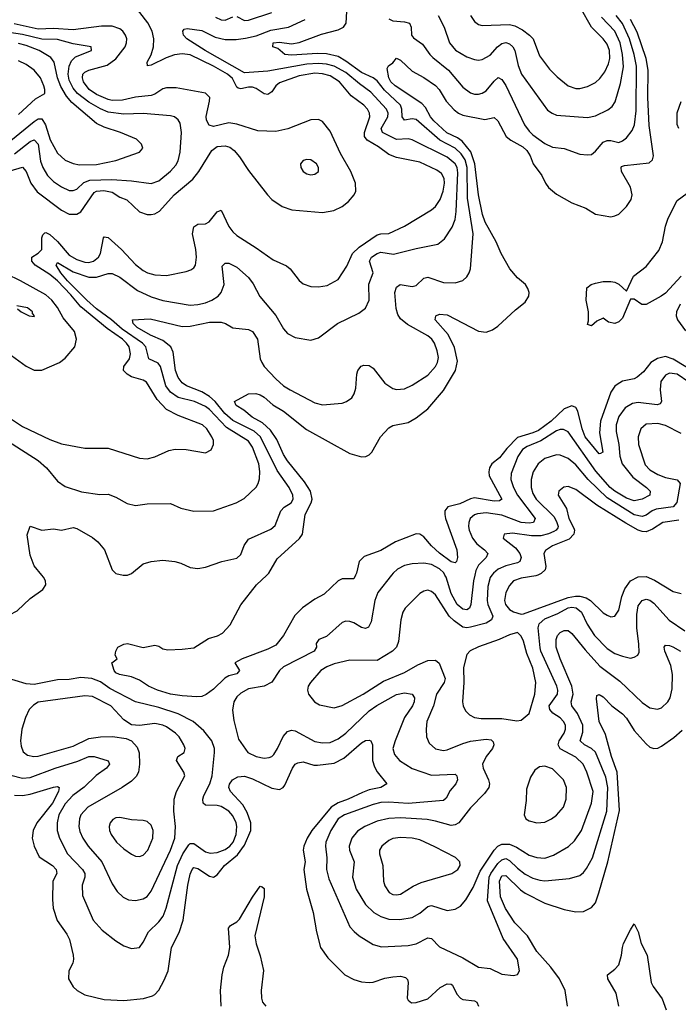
# Model space of a CAD drawing. Header units: inches. Extents: x 1694797 to 1849917, y 907313 to 1017959.
# Tile 427 of 656: x 1740536 to 1743916, y 1007799 to 1012849. Entities that reach past the tile are written whole.
import ezdxf

# ---------------------------------------------------------------- set-up
doc = ezdxf.new("R2010")
doc.units = ezdxf.units.IN
doc.header["$MEASUREMENT"] = 0
doc.layers.add('B7040', color=7, linetype='Continuous')
doc.layers.add('B7041', color=7, linetype='Continuous')

msp = doc.modelspace()

# ---------------------------------------------------------------- linework, layer by layer
at = {"layer": 'B7040', "color": 5}
for points, elevation in [([(1740000, 1009679.9), (1740150, 1009691.9), (1740230, 1009704.8), (1740295.5, 1009724.5), (1740350, 1009750.1), (1740484.3, 1009795.7), (1740522.6, 1009817.4), (1740590, 1009879.6), (1740653.9, 1009926.1), (1740669.7, 1009950), (1740668.5, 1009970), (1740658.5, 1009990), (1740650, 1010000)], 840), ([(1742258.8, 1010000), (1742250, 1009981.1), (1742190, 1009980.2), (1742170.3, 1009970), (1742097.9, 1009902.1), (1742050, 1009875.9), (1741987.9, 1009832.1), (1741947.3, 1009792.7), (1741890.4, 1009689.6), (1741850, 1009641.2), (1741810, 1009619.6), (1741677.1, 1009570), (1741640.5, 1009550), (1741663.8, 1009510), (1741650, 1009494.5), (1741610, 1009484), (1741588.2, 1009471.8), (1741530, 1009415.1), (1741492.5, 1009387.5), (1741470, 1009378), (1741444.9, 1009375.1), (1741370, 1009380.4), (1741309.3, 1009390), (1741242.7, 1009410), (1741197.2, 1009430), (1741150, 1009461.2), (1741110, 1009479), (1741048, 1009490), (1741030, 1009499), (1741021.2, 1009510), (1741009.2, 1009550), (1741035.3, 1009570), (1741025.2, 1009590), (1741029.3, 1009610.7), (1741039, 1009630), (1741070, 1009645.5), (1741090, 1009648.5), (1741170, 1009628.9), (1741230, 1009640.7), (1741250, 1009635.2), (1741270, 1009622.2), (1741296.6, 1009616.6), (1741370, 1009620.1), (1741430, 1009627.8), (1741505.5, 1009674.5), (1741551.5, 1009688.5), (1741577.4, 1009702.6), (1741615.5, 1009744.5), (1741670, 1009846.8), (1741750.5, 1009950), (1741804.3, 1010000)], 820), ([(1741067.6, 1010000), (1741070, 1009999.5), (1741081.5, 1010000)], 840), ([(1742444.5, 1010000), (1742373.2, 1009910), (1742358.3, 1009870), (1742339.8, 1009760.2), (1742326.6, 1009733.4), (1742310, 1009725.8), (1742290, 1009731.6), (1742250, 1009756), (1742230, 1009762.9), (1742210, 1009763.7), (1742190, 1009757.6), (1742110, 1009685.4), (1742070.4, 1009669.6), (1742058, 1009650), (1742058.4, 1009630), (1742047, 1009610), (1741890, 1009529.9), (1741869.5, 1009510), (1741829.4, 1009450.6), (1741790, 1009429.8), (1741710, 1009416.4), (1741670, 1009395), (1741650, 1009375.7), (1741635.5, 1009350), (1741628.1, 1009308.1), (1741634.7, 1009254.7), (1741659.3, 1009159.3), (1741706.7, 1009090), (1741750, 1009070.2), (1741790, 1009061.5), (1741815.7, 1009064.3), (1741830, 1009070.3), (1741839.5, 1009080.5), (1741859, 1009110), (1741887.6, 1009172.4), (1741910, 1009197.5), (1741930, 1009204.3), (1741950, 1009201), (1742050, 1009146.4), (1742090, 1009139.8), (1742130, 1009142), (1742170, 1009160.5), (1742210, 1009188.9), (1742330, 1009304.3), (1742368.8, 1009331.2), (1742470, 1009387.5), (1742510, 1009396.8), (1742550.2, 1009390.2), (1742561.1, 1009370), (1742560.1, 1009350), (1742551.3, 1009330), (1742509.8, 1009270.2), (1742462.8, 1009150), (1742451, 1009110), (1742459.4, 1009079.4), (1742484.4, 1009050), (1742550, 1009008.2), (1742650, 1008973.1), (1742770, 1008979.5), (1742779.5, 1008970), (1742783.2, 1008950), (1742773.2, 1008930), (1742744.7, 1008895.3), (1742723.7, 1008856.3), (1742710, 1008844.7), (1742530, 1008828.9), (1742430, 1008836), (1742390, 1008834.2), (1742350, 1008823.9), (1742202.8, 1008770), (1742170.9, 1008750), (1742132.3, 1008690), (1742106.3, 1008630), (1742104.6, 1008610), (1742112.1, 1008550), (1742110.6, 1008490), (1742121.7, 1008441.7), (1742230, 1008196.5), (1742251.5, 1008171.5), (1742278, 1008150), (1742350, 1008104.9), (1742392.8, 1008092.8), (1742530, 1008100.5), (1742570, 1008108.2), (1742630, 1008140.2), (1742638.7, 1008138.7), (1742650, 1008136.1), (1742690, 1008093.6), (1742810, 1008037.3), (1742890, 1007988.9), (1742950, 1007981.6), (1743010, 1007953), (1743070, 1007947.3), (1743090, 1007951.3), (1743101.2, 1007970), (1743091.1, 1008030), (1743017, 1008137), (1742936.6, 1008330), (1742945.2, 1008450), (1742952.9, 1008470), (1742990, 1008521.2), (1743010, 1008539.9), (1743030, 1008545.7), (1743050, 1008535.5), (1743090, 1008496.1), (1743130, 1008465.8), (1743170, 1008445), (1743205.1, 1008434.9), (1743230, 1008432.1), (1743356.6, 1008443.4), (1743410, 1008458.6), (1743430, 1008475.3), (1743444.6, 1008495.4), (1743475, 1008550), (1743549.6, 1008790), (1743554, 1008910), (1743543.8, 1008963.8), (1743491.3, 1009091.3), (1743470.2, 1009110.2), (1743433.5, 1009130), (1743411.4, 1009150), (1743426.2, 1009193.8), (1743425.6, 1009230), (1743399, 1009290), (1743369.3, 1009330), (1743366.4, 1009350), (1743376, 1009390), (1743369.2, 1009430), (1743308.6, 1009570), (1743288.7, 1009630), (1743288.6, 1009670), (1743295.1, 1009690), (1743310, 1009705.8), (1743330, 1009716), (1743350, 1009716.2), (1743370, 1009701.3), (1743437.1, 1009617.1), (1743512.5, 1009532.5), (1743615.9, 1009455.9), (1743730, 1009347.1), (1743770, 1009319), (1743808.4, 1009311.6), (1743830, 1009318.9), (1743862.3, 1009350), (1743873.2, 1009370), (1743883.4, 1009416.6), (1743886.2, 1009490), (1743876.5, 1009536.5), (1743845.9, 1009610), (1743843.1, 1009630), (1743850, 1009640.3), (1743870, 1009639.3), (1743887.5, 1009632.5), (1743927.7, 1009610)], 840), ([(1742959.6, 1010000), (1742950, 1009987.6), (1742937.9, 1009942.1), (1742934.7, 1009870), (1742938.7, 1009850), (1742964.7, 1009790), (1742957, 1009770), (1742930, 1009752.9), (1742850, 1009732.5), (1742830, 1009728.8), (1742810, 1009732.7), (1742765.2, 1009765.2), (1742740.1, 1009790), (1742670, 1009898.5), (1742650, 1009916.1), (1742630, 1009922), (1742610, 1009917.6), (1742590, 1009905.4), (1742514, 1009830), (1742501.2, 1009810), (1742491, 1009770), (1742480.5, 1009659.5), (1742468.9, 1009631.1), (1742449.5, 1009610.5), (1742370, 1009562.4), (1742230, 1009563), (1742150, 1009545.4), (1742112.2, 1009530), (1742081.7, 1009510), (1742028.2, 1009450), (1742017.1, 1009430), (1742013, 1009410), (1742018, 1009390), (1742048, 1009350), (1742074.2, 1009334.2), (1742150, 1009318.7), (1742190, 1009331.6), (1742299.2, 1009390), (1742403.2, 1009456.8), (1742510, 1009500.1), (1742579.5, 1009540.5), (1742630, 1009561.3), (1742670, 1009563.8), (1742688.3, 1009548.3), (1742718.8, 1009470), (1742714.6, 1009450), (1742675.5, 1009390), (1742658.8, 1009330), (1742625.4, 1009250), (1742621, 1009210), (1742623.2, 1009170), (1742637.4, 1009137.4), (1742670, 1009109.2), (1742710, 1009100.6), (1742730, 1009103.2), (1742810, 1009137.1), (1742850, 1009148.2), (1742930, 1009159.1), (1742954.9, 1009154.9), (1742965.3, 1009145.3), (1742969.3, 1009130), (1742962.2, 1009110), (1742930.2, 1009070), (1742911, 1009030), (1742913.7, 1009010), (1742942.5, 1008950), (1742947, 1008930), (1742943.5, 1008910), (1742920.7, 1008879.3), (1742850, 1008807.1), (1742789.2, 1008730), (1742770, 1008718.6), (1742750, 1008715.4), (1742670, 1008738.7), (1742626.4, 1008746.4), (1742490, 1008754.8), (1742430, 1008752.5), (1742370, 1008737.7), (1742306.7, 1008710), (1742270, 1008686.2), (1742240.6, 1008650), (1742226.4, 1008610), (1742227.9, 1008590), (1742251.6, 1008530), (1742244.2, 1008450), (1742262.8, 1008390), (1742310, 1008311.1), (1742352.4, 1008270), (1742390, 1008248.9), (1742430, 1008235), (1742487.1, 1008232.9), (1742550, 1008243.9), (1742590, 1008266), (1742630, 1008299.8), (1742650, 1008305), (1742730, 1008280.2), (1742770, 1008286.4), (1742798.2, 1008301.8), (1742825.8, 1008334.2), (1742863, 1008397), (1742898.7, 1008481.3), (1742971, 1008589), (1742990, 1008610.1), (1743010, 1008619.5), (1743050, 1008619.5), (1743084.9, 1008604.9), (1743150, 1008563.8), (1743190, 1008551.2), (1743231.2, 1008548.8), (1743275.8, 1008564.2), (1743352.4, 1008607.6), (1743382.5, 1008637.5), (1743419.5, 1008690), (1743470.3, 1008829.7), (1743478.1, 1008890), (1743446.3, 1008990), (1743427.4, 1009030), (1743390, 1009066), (1743309, 1009109), (1743298.5, 1009130), (1743304.5, 1009150), (1743329.9, 1009190), (1743337.3, 1009210), (1743336.9, 1009230), (1743327.2, 1009250), (1743310, 1009267.8), (1743272.2, 1009292.2), (1743256, 1009310), (1743253.2, 1009330), (1743294.9, 1009390), (1743298.2, 1009410), (1743292.9, 1009430), (1743210, 1009609.8), (1743206.6, 1009626.6), (1743196.7, 1009730), (1743202.1, 1009750), (1743230, 1009775.3), (1743296.9, 1009803.1), (1743350, 1009831.3), (1743370, 1009835.7), (1743391.9, 1009831.9), (1743419.4, 1009810), (1743447.8, 1009747.8), (1743485.1, 1009690), (1743550, 1009622.8), (1743590, 1009598.7), (1743630, 1009583.5), (1743670, 1009574.7), (1743690, 1009578.3), (1743707.6, 1009590), (1743714.5, 1009605.5), (1743713.9, 1009646.1), (1743703.1, 1009730), (1743702.2, 1009797.8), (1743710, 1009842), (1743730, 1009870.2), (1743750, 1009877.1), (1743770, 1009871), (1743790, 1009855.5), (1743869.4, 1009769.4), (1743950, 1009713.6)], 860), ([(1742871.7, 1010000), (1742865.3, 1009970), (1742851.6, 1009848.4), (1742843.6, 1009830), (1742830, 1009822.2), (1742810, 1009824.7), (1742780.7, 1009850), (1742750, 1009906.2), (1742723.7, 1009990), (1742718.3, 1010000)], 840), ([(1743194.8, 1010000), (1743184.4, 1009995.6), (1743110, 1009984.5), (1743070, 1009969.9), (1743050, 1009946.2), (1743030.6, 1009910), (1743023.4, 1009870), (1743028.9, 1009850), (1743050, 1009823.6), (1743070, 1009811.3), (1743110, 1009800.4), (1743121.7, 1009801.7), (1743350, 1009884.9), (1743387.6, 1009892.4), (1743410, 1009891.8), (1743442.7, 1009882.7), (1743465.5, 1009870), (1743530, 1009806.7), (1743550, 1009794), (1743570, 1009785.7), (1743590, 1009788.7), (1743610, 1009820.5), (1743625.4, 1009890), (1743641.1, 1009930), (1743670, 1009970.6), (1743710, 1009990.5), (1743750, 1009992), (1743794.3, 1009974.3), (1743890, 1009915.4), (1743930, 1009904.9)], 880), ([(1740490, 1008974.4), (1740550, 1008958.6), (1740590, 1008962.2), (1740718.5, 1009010), (1740834.8, 1009045.2), (1740890, 1009069.1), (1740918, 1009070), (1740990, 1009048), (1740996.9, 1009030), (1740980.6, 1009010), (1740928.2, 1008971.8), (1740867, 1008913), (1740809.1, 1008870), (1740770, 1008827.5), (1740737.6, 1008770), (1740728.6, 1008730), (1740727.8, 1008690), (1740739.5, 1008650), (1740780.8, 1008570), (1740857.9, 1008490), (1740870.1, 1008470), (1740870.1, 1008450), (1740856.3, 1008410), (1740857.5, 1008357.5), (1740912.7, 1008230), (1740959.8, 1008179.8), (1741030, 1008124.4), (1741070, 1008099.3), (1741110, 1008084.4), (1741150, 1008090.4), (1741170, 1008117.1), (1741197, 1008170), (1741250, 1008221.8), (1741271.5, 1008250), (1741287.7, 1008292.3), (1741346.4, 1008510), (1741373.9, 1008570), (1741403.9, 1008616.1), (1741410, 1008622.8), (1741430, 1008624.2), (1741490, 1008580.4), (1741513.6, 1008573.6), (1741550, 1008576.5), (1741590, 1008592.6), (1741613.8, 1008610), (1741631.1, 1008630), (1741646.9, 1008670), (1741650.7, 1008710), (1741646.6, 1008730), (1741630, 1008765.5), (1741610, 1008789.2), (1741570, 1008814), (1741550, 1008818.8), (1741490, 1008820.8), (1741477.7, 1008830), (1741476.2, 1008850), (1741481.7, 1008870), (1741511.3, 1008930), (1741523.4, 1008970), (1741536.1, 1009090), (1741535.5, 1009110), (1741521.8, 1009150), (1741481.6, 1009201.6), (1741426.3, 1009250), (1741350, 1009287.9), (1741250, 1009320.3), (1741130, 1009350.3), (1740997.7, 1009417.7), (1740950, 1009452.2), (1740906, 1009470), (1740850, 1009474.9), (1740790, 1009463.8), (1740730, 1009463), (1740610, 1009438.1), (1740570, 1009442.8), (1740456, 1009476)], 840), ([(1743347.9, 1007790), (1743334.7, 1007870), (1743306.2, 1007930), (1743261.5, 1007990), (1743189.2, 1008069.2), (1743141.1, 1008150), (1743076.7, 1008216.7), (1743028.8, 1008290), (1743003.9, 1008350), (1742997.5, 1008430), (1743010, 1008457.9), (1743030, 1008460.1), (1743105.8, 1008385.8), (1743130, 1008368.8), (1743230, 1008318.2), (1743330, 1008285), (1743390, 1008272.8), (1743430, 1008275.3), (1743470, 1008294.8), (1743490, 1008319.3), (1743508.7, 1008370), (1743554.3, 1008530), (1743613.2, 1008793.2), (1743601.9, 1008990), (1743572.8, 1009070), (1743542, 1009182), (1743509.2, 1009250), (1743495.1, 1009364.9), (1743498, 1009382), (1743510, 1009388.4), (1743530, 1009376.5), (1743574.9, 1009330), (1743630, 1009288.6), (1743650, 1009266.7), (1743690, 1009203.8), (1743750, 1009134.5), (1743770, 1009117.4), (1743790, 1009110.2), (1743810, 1009112.5), (1743830, 1009123.2), (1743892.8, 1009167.2), (1743934.8, 1009205.2)], 820), ([(1740510, 1008871), (1740550, 1008869.6), (1740590, 1008875.9), (1740710, 1008913), (1740730, 1008915.2), (1740738.9, 1008910), (1740735.3, 1008890), (1740704.7, 1008830), (1740623.3, 1008730), (1740605.8, 1008690), (1740600.1, 1008650), (1740609.6, 1008609.6), (1740635.4, 1008555.4), (1740704.1, 1008510), (1740723.7, 1008490), (1740727.1, 1008470), (1740705.4, 1008430), (1740704.1, 1008335.9), (1740708.1, 1008291.9), (1740728.2, 1008228.2), (1740778.2, 1008158.2), (1740791.8, 1008131.8), (1740810.2, 1008050), (1740812.4, 1008030), (1740808.6, 1008010), (1740787.3, 1007970), (1740786, 1007930), (1740810, 1007889.1), (1740830.3, 1007870), (1740870, 1007847.3), (1740970, 1007823.9), (1741070, 1007818.8), (1741171.8, 1007828.2), (1741217.8, 1007842.2), (1741230, 1007848.9), (1741249.2, 1007870.8), (1741277.1, 1007922.9), (1741297.7, 1007970), (1741315.4, 1008090), (1741353.7, 1008166.3), (1741374.7, 1008230), (1741398.3, 1008410), (1741410, 1008466.4), (1741420.2, 1008490), (1741430, 1008500.6), (1741450, 1008495.9), (1741510, 1008455.6), (1741530, 1008451.6), (1741550, 1008462.9), (1741587.3, 1008510), (1741654.3, 1008565.7), (1741690, 1008614.2), (1741721.6, 1008690), (1741722, 1008730), (1741703.1, 1008783.1), (1741681.4, 1008821.4), (1741617, 1008890), (1741609.9, 1008910), (1741613, 1008927), (1741628.7, 1008950), (1741654.6, 1008965.5), (1741690, 1008968.7), (1741730, 1008955.1), (1741830, 1008906.8), (1741870, 1008900.6), (1741888.6, 1008911.4), (1741897.1, 1008922.9), (1741936.2, 1009010), (1741950, 1009030.2), (1741962.4, 1009037.6), (1741990, 1009042.3), (1742046, 1009026), (1742064.7, 1009024.7), (1742150, 1009036.3), (1742199.5, 1009060.5), (1742290, 1009139.3), (1742310, 1009151.1), (1742330, 1009154), (1742337.1, 1009150), (1742346.3, 1009130), (1742347, 1009050), (1742356, 1009016), (1742370.6, 1008990.6), (1742419.5, 1008930), (1742389.4, 1008910.6), (1742330, 1008898.8), (1742294.4, 1008885.6), (1742220.7, 1008850), (1742170, 1008832.1), (1742133.5, 1008810), (1742035.1, 1008690), (1742011, 1008650), (1741994.6, 1008610), (1741991.3, 1008590), (1742000.7, 1008530), (1741994.5, 1008490), (1742007.2, 1008390), (1742041.3, 1008270), (1742059, 1008170), (1742079, 1008090), (1742117.1, 1008037.1), (1742205.2, 1007950), (1742250, 1007925.2), (1742290, 1007914), (1742330, 1007910.9), (1742350, 1007913), (1742410, 1007933), (1742450, 1007939.4), (1742490, 1007942.9), (1742516.2, 1007936.2), (1742526, 1007926), (1742530.2, 1007910), (1742524.6, 1007830), (1742530, 1007819.1), (1742547.1, 1007807.1), (1742570, 1007807.2), (1742630, 1007827.1), (1742694.3, 1007885.7), (1742730, 1007903.9), (1742750, 1007901.8), (1742756.1, 1007896.1), (1742779.8, 1007850), (1742797.6, 1007830), (1742810, 1007823.4), (1742870, 1007815.8), (1742881.5, 1007810), (1742890.1, 1007790)], 820), ([(1741570.2, 1007790), (1741566.7, 1007870), (1741574.1, 1007950), (1741582.7, 1007990), (1741606.7, 1008050), (1741614.7, 1008090), (1741606.8, 1008190), (1741616.9, 1008203.1), (1741650, 1008222.2), (1741664.1, 1008235.9), (1741730, 1008348.4), (1741770, 1008404), (1741781, 1008401), (1741790, 1008392), (1741790.6, 1008350), (1741742.7, 1008150), (1741749.6, 1008109.6), (1741770, 1008048), (1741787.6, 1007972.4), (1741774.8, 1007870), (1741776.2, 1007830), (1741782, 1007810), (1741799.5, 1007790)], 780), ([(1743611.2, 1007790), (1743596.1, 1007856.1), (1743554.8, 1007930), (1743551.6, 1007950), (1743590, 1007978.4), (1743610, 1008002), (1743624.8, 1008050), (1743628.6, 1008090), (1743635.1, 1008110), (1743670, 1008181), (1743690, 1008210.8), (1743710, 1008171), (1743725.7, 1008110), (1743755.7, 1008050), (1743776.4, 1007910), (1743786, 1007890), (1743833.1, 1007826.9), (1743853.2, 1007770)], 780)]:
    msp.add_lwpolyline(points, dxfattribs=dict(at, elevation=elevation))
for points, elevation in [([(1743090, 1009705.1), (1743050, 1009694.3), (1742996.4, 1009670), (1742890, 1009632.2), (1742848.3, 1009611.7), (1742830, 1009592.1), (1742814.2, 1009525.8), (1742815.1, 1009450), (1742808.4, 1009350), (1742811.3, 1009330), (1742823.2, 1009303.2), (1742843.6, 1009283.6), (1742870.6, 1009270), (1742904.2, 1009264.2), (1743010, 1009265.1), (1743087.9, 1009252.1), (1743110, 1009256.3), (1743150, 1009291), (1743179.4, 1009390), (1743185, 1009450), (1743170, 1009522.4), (1743137.8, 1009597.8), (1743121, 1009661.1), (1743110, 1009687.3)], 880), ([(1740870, 1009381), (1740630, 1009348.8), (1740606.3, 1009333.7), (1740585.2, 1009310), (1740565.3, 1009270), (1740546.6, 1009210), (1740540.2, 1009150), (1740543.1, 1009123.1), (1740554.3, 1009094.3), (1740576.3, 1009076.3), (1740608.9, 1009068.9), (1740631, 1009071), (1740810, 1009122.9), (1740890, 1009161.5), (1740950, 1009170.2), (1741012, 1009172), (1741082, 1009162), (1741109.3, 1009149.3), (1741138, 1009118), (1741148.2, 1009088.2), (1741151.2, 1009030), (1741145, 1008990), (1741132.9, 1008967.1), (1741110, 1008942.8), (1741062.6, 1008910), (1740885.6, 1008810), (1740850.1, 1008769.9), (1740842.1, 1008750), (1740839.5, 1008710), (1740844.6, 1008684.6), (1740859.5, 1008650), (1740887.4, 1008610), (1740956.6, 1008530), (1741010, 1008417), (1741036.6, 1008376.6), (1741067.6, 1008347.6), (1741094.8, 1008334.8), (1741130, 1008331.1), (1741170, 1008339.2), (1741190, 1008351.4), (1741210, 1008378.9), (1741309.9, 1008590), (1741332.1, 1008650), (1741335.8, 1008710), (1741327.3, 1008790), (1741328.2, 1008850), (1741341, 1008890), (1741382.6, 1008970), (1741378.5, 1008990), (1741340.4, 1009050), (1741347.3, 1009070), (1741380.7, 1009090), (1741384.7, 1009110), (1741378.3, 1009130), (1741353.5, 1009170), (1741335.1, 1009190), (1741290, 1009221.8), (1741270, 1009231.2), (1741230, 1009238.2), (1741150, 1009228.2), (1741110, 1009232.2), (1741070, 1009258.5), (1741004.1, 1009330), (1740910, 1009377.6)], 860), ([(1743230, 1009019.8), (1743204, 1009016), (1743179.7, 1009000.3), (1743157, 1008963), (1743137.2, 1008902.8), (1743135.8, 1008844.2), (1743124.2, 1008770), (1743133, 1008750), (1743150, 1008740.3), (1743190, 1008729.1), (1743230, 1008733.4), (1743264.5, 1008750), (1743290, 1008768.9), (1743326, 1008810), (1743340.4, 1008850), (1743341.5, 1008910), (1743325.7, 1008950), (1743270, 1009005.8)], 880), ([(1741050, 1008756.8), (1741030, 1008755.2), (1741013.4, 1008746.6), (1741000.2, 1008730), (1740995.5, 1008710), (1740997.6, 1008690), (1741005.2, 1008670), (1741032.6, 1008630), (1741070, 1008595.5), (1741110, 1008567.9), (1741130, 1008558.5), (1741150, 1008556.1), (1741170, 1008563.6), (1741193.8, 1008590), (1741219.5, 1008650), (1741220.8, 1008690), (1741210, 1008717.6), (1741190, 1008735.8), (1741170, 1008741.7), (1741110, 1008745)], 880), ([(1742490, 1008654.7), (1742451.4, 1008648.6), (1742430, 1008639.4), (1742393.8, 1008610), (1742382.6, 1008590), (1742381.8, 1008570), (1742399.3, 1008510), (1742402.9, 1008430), (1742410, 1008406.4), (1742431.9, 1008371.9), (1742450, 1008362.6), (1742470, 1008359.7), (1742490, 1008362.9), (1742555.8, 1008404.2), (1742596.4, 1008423.6), (1742754, 1008470), (1742784.7, 1008490), (1742796.4, 1008510), (1742794.7, 1008530), (1742771.5, 1008551.5), (1742667.1, 1008607.1), (1742590, 1008642), (1742550, 1008650.5)], 880)]:
    msp.add_lwpolyline(points, close=True, dxfattribs=dict(at, elevation=elevation))
at = {"layer": 'B7041', "color": 5}
for points, elevation in [([(1740410, 1010854.3), (1740550, 1010763), (1740690, 1010695.5), (1740750, 1010672.7), (1740870, 1010650.2), (1740990, 1010650.2), (1741150, 1010600.3), (1741190, 1010597), (1741230, 1010606.4), (1741301, 1010639), (1741333.6, 1010646.4), (1741390, 1010644.6), (1741490, 1010627.2), (1741518, 1010642), (1741529.7, 1010670), (1741529.7, 1010690), (1741522.7, 1010710), (1741496.8, 1010750), (1741474.8, 1010770), (1741350, 1010818.7), (1741290, 1010849.8), (1741241.2, 1010901.2), (1741186.8, 1010990), (1741170, 1011000.5), (1741110, 1011017.5), (1741086.7, 1011030), (1741069.4, 1011050), (1741069.9, 1011070), (1741100.1, 1011110), (1741104.8, 1011135.2), (1741098.1, 1011170), (1741084.8, 1011190), (1741063.7, 1011210), (1740985, 1011265), (1740850, 1011375.7), (1740798.2, 1011438.2), (1740730, 1011508.7), (1740690, 1011541.9), (1740615.6, 1011590), (1740597.9, 1011610), (1740598.6, 1011630), (1740630, 1011650.6), (1740648.9, 1011670), (1740650, 1011730.4), (1740655.3, 1011744.7), (1740665.2, 1011754.8), (1740670, 1011757.2), (1740690, 1011747.5), (1740730, 1011711.7), (1740790, 1011641.1), (1740830, 1011618.4), (1740870, 1011605.8), (1740890, 1011604.1), (1740915, 1011610), (1740939.9, 1011630), (1740949.9, 1011650.1), (1740966.4, 1011730), (1740970, 1011735.5), (1740990, 1011731.6), (1741058.4, 1011670), (1741130, 1011593), (1741170, 1011561.9), (1741191.1, 1011551.1), (1741230, 1011540.5), (1741290, 1011536.6), (1741390, 1011556.5), (1741415, 1011565), (1741430, 1011575.8), (1741438.2, 1011590), (1741443, 1011630), (1741439.6, 1011670), (1741422.2, 1011750), (1741430, 1011787), (1741450, 1011799.3), (1741490, 1011802.3), (1741508.4, 1011811.6), (1741550, 1011862.4), (1741570, 1011871.7), (1741610, 1011788.4), (1741630, 1011760.2), (1741650, 1011742), (1741750, 1011678.3), (1741836.2, 1011616.2), (1741905.7, 1011585.7), (1741923.2, 1011570), (1741970, 1011510.3), (1741990, 1011494), (1742030, 1011479.6), (1742070, 1011478.3), (1742114.5, 1011485.5), (1742170, 1011515.8), (1742214.8, 1011585.2), (1742244.1, 1011650), (1742277.6, 1011682.4), (1742370, 1011744.4), (1742390, 1011750.1), (1742430, 1011751.7), (1742510.9, 1011790), (1742650, 1011873.8), (1742670, 1011891.2), (1742693.8, 1011926.2), (1742709.4, 1011970), (1742715.6, 1012010), (1742714.1, 1012034.1), (1742699.8, 1012059.8), (1742676.5, 1012076.5), (1742590, 1012117.4), (1742470, 1012142.1), (1742430, 1012157), (1742376.7, 1012196.7), (1742318.5, 1012230), (1742305.6, 1012250), (1742305, 1012270), (1742333, 1012350), (1742330.4, 1012370), (1742319.9, 1012390), (1742301.6, 1012410), (1742237.3, 1012457.3), (1742176.4, 1012530), (1742130, 1012559.9), (1742090, 1012571), (1742050, 1012573.7), (1741970, 1012561.2), (1741870, 1012524.1), (1741850.7, 1012509.3), (1741830, 1012479.1), (1741810, 1012464.7), (1741790, 1012469), (1741750, 1012496.3), (1741730, 1012503.1), (1741710, 1012503.2), (1741670, 1012494), (1741657.5, 1012497.5), (1741650, 1012502.4), (1741627.8, 1012547.8), (1741601.6, 1012570), (1741530, 1012611.1), (1741410, 1012668.2), (1741370, 1012673.5), (1741330, 1012667.6), (1741286.8, 1012653.2), (1741210, 1012614.6), (1741192, 1012612), (1741189.9, 1012630), (1741211.1, 1012668.9), (1741222.8, 1012710), (1741224.8, 1012750), (1741216.1, 1012790), (1741193.3, 1012833.3), (1741122.9, 1012923)], 880), ([(1741081.5, 1010000), (1741090, 1010000.4), (1741110, 1010008.2), (1741170, 1010057.1), (1741210, 1010070.4), (1741270, 1010076), (1741332, 1010070), (1741362, 1010062), (1741410, 1010038.4), (1741450, 1010034.4), (1741490, 1010041.3), (1741574, 1010070), (1741650, 1010087.2), (1741670, 1010105.5), (1741688.1, 1010151.9), (1741710, 1010183.7), (1741824.4, 1010235.6), (1741846.3, 1010253.7), (1741875.4, 1010330), (1741892.3, 1010347.7), (1741929, 1010371), (1741938.9, 1010390), (1741938.4, 1010410), (1741918.5, 1010450), (1741856.9, 1010536.9), (1741771.6, 1010710), (1741738.6, 1010738.6), (1741630, 1010792.6), (1741588.1, 1010828.1), (1741539.5, 1010890), (1741510, 1010915.4), (1741470, 1010940.1), (1741392.7, 1010970), (1741370, 1010986.7), (1741350, 1011014), (1741335.8, 1011050), (1741323, 1011143), (1741312.3, 1011170), (1741270, 1011204.1), (1741206.5, 1011230), (1741139.3, 1011270), (1741117.4, 1011290), (1741115.3, 1011310), (1741206.2, 1011313.8), (1741370, 1011274.4), (1741410, 1011276.3), (1741510, 1011298), (1741570, 1011298), (1741591.2, 1011291.2), (1741630, 1011268.8), (1741710, 1011259), (1741730, 1011248.8), (1741756.5, 1011210), (1741769.5, 1011110), (1741777.7, 1011090), (1741790.2, 1011070), (1741850, 1011006.3), (1741890, 1010971), (1741924, 1010950), (1742050, 1010884.2), (1742090, 1010873.1), (1742190, 1010882), (1742212.7, 1010890), (1742239.5, 1010910), (1742251.6, 1010930), (1742260.8, 1010959.2), (1742265.7, 1011030), (1742271, 1011049), (1742288.5, 1011071.5), (1742302.6, 1011077.4), (1742330, 1011075.3), (1742350, 1011061.7), (1742410, 1010985.2), (1742450, 1010957.2), (1742470, 1010952.2), (1742510, 1010956.2), (1742550, 1010973.8), (1742630, 1011025.4), (1742670, 1011069.1), (1742680.2, 1011090), (1742684.6, 1011115.4), (1742679, 1011150), (1742664.7, 1011190), (1742651, 1011210), (1742630, 1011227.1), (1742525.3, 1011285.3), (1742490, 1011314.5), (1742476.3, 1011336.3), (1742467.5, 1011367.5), (1742460.6, 1011450), (1742470, 1011476.5), (1742489.1, 1011490.9), (1742550, 1011480.6), (1742570, 1011485.2), (1742610, 1011522.2), (1742630, 1011528.6), (1742710, 1011501.1), (1742770, 1011499.7), (1742810, 1011511.8), (1742829.8, 1011530.2), (1742842.3, 1011550), (1742848.9, 1011571.1), (1742862.9, 1011750), (1742833.2, 1011933.2), (1742831.7, 1012090), (1742821.6, 1012130), (1742801, 1012161), (1742770.3, 1012190), (1742691.4, 1012231.4), (1742570, 1012337.5), (1742550, 1012340.6), (1742510, 1012334.1), (1742498.9, 1012350), (1742496.9, 1012390), (1742490.2, 1012410.2), (1742407.4, 1012487.4), (1742370, 1012534.5), (1742350, 1012549.9), (1742290, 1012577.2), (1742210, 1012636.5), (1742170, 1012659), (1742110, 1012674.3), (1742064.7, 1012675.3), (1741930, 1012666.2), (1741896.2, 1012670), (1741860.7, 1012700.7), (1741835.3, 1012710), (1741837.2, 1012730), (1741870, 1012733.5), (1741930, 1012725.5), (1741970, 1012731.2), (1742085.5, 1012774.5), (1742170, 1012795.9), (1742198.2, 1012810), (1742210.5, 1012830), (1742215, 1012890)], 840), ([(1741541.3, 1012861.3), (1741570, 1012847.8), (1741590, 1012846.5), (1741630, 1012862.7)], 880), ([(1741650, 1012864.6), (1741690, 1012845), (1741710, 1012846.6), (1741830, 1012885.4)], 880), ([(1742430, 1012852.9), (1742450, 1012842.5), (1742510, 1012838), (1742536.5, 1012830), (1742544.3, 1012810), (1742546.3, 1012770), (1742556.2, 1012756.2), (1742602.7, 1012722.7), (1742640.2, 1012670), (1742655.4, 1012655.4), (1742736.8, 1012590), (1742810, 1012502.9), (1742850, 1012473.7), (1742870, 1012466.3), (1742890, 1012465.9), (1742910, 1012471.6), (1742930, 1012484.2), (1742970, 1012532.6), (1742991.6, 1012551.6), (1743010, 1012541.2), (1743030, 1012511.1), (1743126.1, 1012310), (1743150, 1012277.1), (1743170, 1012258.6), (1743230, 1012213.9), (1743270, 1012195.1), (1743330, 1012188.3), (1743410, 1012159.6), (1743450, 1012155.3), (1743470, 1012157.8), (1743490, 1012174), (1743530, 1012220.5), (1743550, 1012229.5), (1743569.5, 1012229.5), (1743610, 1012219.2), (1743630, 1012227.3), (1743650, 1012242.6), (1743679.3, 1012280.7), (1743690.3, 1012309.7), (1743699.5, 1012380.5), (1743700.6, 1012610), (1743688.5, 1012670), (1743664.8, 1012750), (1743630, 1012828.4), (1743596.7, 1012870)], 840), ([(1742683.9, 1012870), (1742713.4, 1012810), (1742741.2, 1012730), (1742772.3, 1012692.3), (1742830, 1012657.3), (1742870, 1012643.8), (1742890, 1012641.8), (1742910, 1012644.3), (1742950, 1012667), (1742987.9, 1012710), (1743010, 1012725.9), (1743030, 1012731.4), (1743050, 1012725.3), (1743066.3, 1012710), (1743076.8, 1012690), (1743093.7, 1012613.7), (1743110.8, 1012570), (1743245.1, 1012385.1), (1743268.4, 1012368.4), (1743290, 1012359.7), (1743450, 1012346.7), (1743490, 1012355.5), (1743553.6, 1012386.4), (1743576.3, 1012403.7), (1743592.3, 1012427.7), (1743619, 1012521), (1743633.6, 1012606.4), (1743629.9, 1012670.1), (1743617.4, 1012730), (1743589.1, 1012790), (1743521.4, 1012861.4)], 860), ([(1742850, 1012870.4), (1742870, 1012838.7), (1742890, 1012824), (1742910, 1012818.6), (1743050, 1012823.6), (1743076.4, 1012816.4), (1743116.2, 1012796.2), (1743151.9, 1012770), (1743170.8, 1012750), (1743202.6, 1012662.6), (1743254.5, 1012594.5), (1743294.7, 1012554.7), (1743350, 1012510.2), (1743390, 1012496.5), (1743410, 1012496.3), (1743450, 1012506.8), (1743490, 1012526.8), (1743513.3, 1012546.8), (1743538.7, 1012581.3), (1743558, 1012622), (1743564.4, 1012650), (1743562, 1012690), (1743550, 1012722.3), (1743530.9, 1012750), (1743469.9, 1012809.9), (1743413.7, 1012910)], 880), ([(1740410, 1010727.8), (1740630, 1010587.3), (1740673.6, 1010550), (1740730, 1010482.4), (1740770, 1010453.7), (1740852.7, 1010427.3), (1740946.9, 1010413.1), (1740990, 1010414.6), (1741030, 1010399.6), (1741087.8, 1010367.8), (1741130, 1010357.6), (1741190, 1010365.2), (1741310, 1010367.6), (1741363.4, 1010343.4), (1741430, 1010328.1), (1741530, 1010330.2), (1741647, 1010370), (1741687.6, 1010392.4), (1741749.1, 1010450.9), (1741760.3, 1010470), (1741766.2, 1010493.8), (1741768.6, 1010531.4), (1741762.4, 1010570), (1741730, 1010655.5), (1741710, 1010686.5), (1741597.6, 1010757.6), (1741510, 1010848.6), (1741490, 1010863.9), (1741432.9, 1010890), (1741350, 1010911.4), (1741310, 1010937.5), (1741285.9, 1010970), (1741258.6, 1011070), (1741246.3, 1011086.3), (1741198.8, 1011110), (1741183.4, 1011170), (1741165.8, 1011190), (1741062.2, 1011262.2), (1741007.4, 1011310), (1740930, 1011365.1), (1740881.1, 1011410), (1740781.1, 1011510), (1740747.1, 1011550), (1740722.9, 1011590), (1740730, 1011603.1), (1740810, 1011555.5), (1740890, 1011528.1), (1740930, 1011528), (1740990, 1011546.5), (1741010, 1011546.2), (1741050, 1011527.8), (1741139.9, 1011459.9), (1741210, 1011426.9), (1741270, 1011407.8), (1741410, 1011385.1), (1741450, 1011387.5), (1741490, 1011396.2), (1741522.7, 1011410), (1741553.8, 1011430), (1741570.6, 1011450), (1741584.7, 1011490), (1741575.1, 1011584.9), (1741590, 1011600.3), (1741610, 1011599.7), (1741650, 1011579.2), (1741710, 1011526.5), (1741733.7, 1011493.7), (1741768.9, 1011428.9), (1741851.1, 1011331.1), (1741890, 1011262.6), (1741910, 1011238.5), (1741950, 1011218.3), (1742030, 1011204.6), (1742070, 1011216.5), (1742166, 1011290), (1742277, 1011343), (1742310.7, 1011369.3), (1742329.1, 1011410.9), (1742327.8, 1011492.2), (1742349.9, 1011550), (1742331.6, 1011610), (1742341.2, 1011630), (1742370, 1011649.1), (1742390, 1011655.7), (1742454.5, 1011645.5), (1742570, 1011675.3), (1742682, 1011698), (1742715.1, 1011724.9), (1742755.1, 1011784.9), (1742770, 1011824.4), (1742775.3, 1011864.7), (1742783.8, 1012063.8), (1742780.1, 1012090), (1742771, 1012110), (1742730, 1012143.9), (1742550, 1012231.6), (1742530, 1012236.9), (1742470, 1012234.3), (1742398, 1012270), (1742391.4, 1012290), (1742425.6, 1012350), (1742426.9, 1012370), (1742418.8, 1012390), (1742337.7, 1012477.7), (1742279.1, 1012519.1), (1742210, 1012578), (1742150, 1012611), (1742110, 1012620.7), (1742070, 1012623.8), (1742010, 1012619.7), (1741810, 1012584.1), (1741690, 1012576.9), (1741488.2, 1012690), (1741393.3, 1012750), (1741376.4, 1012770), (1741373.3, 1012790), (1741380.3, 1012799.7), (1741396.1, 1012803.9), (1741470, 1012792.7), (1741539.5, 1012759.5), (1741590, 1012746.9), (1741647.1, 1012747.1), (1741693.9, 1012753.9), (1741750, 1012766.1), (1741825.5, 1012794.5), (1741914.8, 1012810), (1742001.5, 1012850)], 860), ([(1740486.6, 1012073.4), (1740550, 1012093.1), (1740570, 1012070.3), (1740592.7, 1012010), (1740625.9, 1011965.9), (1740750, 1011871.8), (1740790, 1011851.3), (1740828.8, 1011851.2), (1740850, 1011863.5), (1740918.2, 1011961.8), (1740930.5, 1011969.5), (1740967.9, 1011972.1), (1741010, 1011964.3), (1741050, 1011939.2), (1741085.2, 1011925.2), (1741150, 1011863.2), (1741190, 1011849.3), (1741210, 1011849.3), (1741230, 1011853.5), (1741253.9, 1011866.1), (1741329.3, 1011950.7), (1741424.7, 1012030), (1741454.7, 1012070), (1741521.9, 1012178.1), (1741550, 1012197.4), (1741590, 1012201.7), (1741614, 1012194), (1741637.3, 1012177.3), (1741664.4, 1012144.4), (1741710, 1012074.6), (1741807.3, 1011950), (1741830, 1011925.6), (1741882.6, 1011890), (1741933.2, 1011873.2), (1742090, 1011860.1), (1742147.3, 1011870), (1742190, 1011890.9), (1742224, 1011916), (1742252.3, 1011950), (1742260.3, 1011970), (1742259.4, 1012010), (1742235.3, 1012070), (1742181.7, 1012161.7), (1742130, 1012277.2), (1742090, 1012326.6), (1742070, 1012336.8), (1742030, 1012335.3), (1741911.4, 1012288.6), (1741850, 1012275.3), (1741758, 1012278), (1741650, 1012312.4), (1741610, 1012320.3), (1741530, 1012301.4), (1741508.4, 1012308.4), (1741493.9, 1012333.9), (1741492.6, 1012352.6), (1741510.8, 1012430), (1741510.9, 1012450), (1741490, 1012471.6), (1741338.3, 1012498.3), (1741290, 1012499.9), (1741270, 1012494.6), (1741230, 1012467), (1741210, 1012459), (1741130, 1012450.9), (1741063.3, 1012436.7), (1741010, 1012434.7), (1740990, 1012438.7), (1740930, 1012464.4), (1740891.8, 1012490), (1740863.2, 1012530), (1740857.6, 1012550), (1740860.5, 1012570), (1740870, 1012580.1), (1740890.7, 1012589.3), (1740984.5, 1012615.5), (1741030, 1012647.9), (1741077.2, 1012710), (1741084.3, 1012730), (1741085.2, 1012750), (1741078.8, 1012770), (1741065, 1012790), (1741050, 1012802.1), (1741010, 1012815.8), (1740955.7, 1012815.7), (1740810, 1012796.1), (1740710, 1012803.3), (1740630, 1012800.1), (1740507.2, 1012827.2)], 920), ([(1741804.3, 1010000), (1741815, 1010010), (1741856.7, 1010083.3), (1741971.4, 1010188.6), (1741987.3, 1010210), (1742001.7, 1010310), (1742031.7, 1010370), (1742036.3, 1010390), (1742029, 1010430), (1741998.2, 1010478.2), (1741910, 1010586), (1741890, 1010617.8), (1741855.4, 1010695.4), (1741823.2, 1010743.2), (1741781.2, 1010781.2), (1741728.5, 1010810), (1741686.3, 1010846.3), (1741647, 1010870), (1741639, 1010890), (1741710, 1010930.4), (1741748.2, 1010931.8), (1741770, 1010925.3), (1741790, 1010913.4), (1741834.1, 1010874.1), (1741890, 1010841.3), (1742007.3, 1010747.3), (1742230, 1010623.2), (1742290, 1010607.4), (1742312.1, 1010607.9), (1742330, 1010616.4), (1742343.6, 1010630), (1742387.6, 1010710), (1742430, 1010756), (1742450, 1010767.4), (1742530, 1010783.2), (1742570, 1010806.5), (1742630, 1010852.7), (1742710, 1010947.2), (1742772.8, 1011050), (1742782.5, 1011097.5), (1742766.8, 1011166.8), (1742734, 1011234), (1742668.6, 1011310), (1742671.8, 1011330), (1742690, 1011338.2), (1742730, 1011334.3), (1742890, 1011251), (1742930, 1011246.4), (1742961.4, 1011258.6), (1742990, 1011276.5), (1743079.7, 1011360.3), (1743130, 1011399.5), (1743148.2, 1011430), (1743149.7, 1011450), (1743143.5, 1011470), (1743131.2, 1011490), (1743090, 1011524.7), (1743051.3, 1011571.3), (1743006, 1011650), (1742980.8, 1011710), (1742925.2, 1011810), (1742911.7, 1011850), (1742889.9, 1011950.1), (1742872.3, 1012110), (1742850.3, 1012170.3), (1742805.8, 1012225.8), (1742782.1, 1012242.1), (1742727.9, 1012267.9), (1742660.9, 1012330), (1742644, 1012350), (1742618.1, 1012398.1), (1742599.3, 1012419.3), (1742463.2, 1012510), (1742440.7, 1012530), (1742429.9, 1012550.1), (1742422, 1012598), (1742427.8, 1012612.2), (1742450, 1012626.8), (1742469.5, 1012650.5), (1742490, 1012641.1), (1742550, 1012585.3), (1742610, 1012552.3), (1742670, 1012511.1), (1742688.5, 1012490), (1742723.8, 1012430), (1742765.5, 1012385.5), (1742788.4, 1012368.4), (1742810, 1012359.5), (1742922.9, 1012337.1), (1742970, 1012347.8), (1742990, 1012330.3), (1743031.6, 1012250), (1743056.1, 1012230), (1743117.1, 1012197.1), (1743137.8, 1012177.8), (1743155.4, 1012150), (1743171.3, 1012110), (1743215.3, 1012050), (1743234.1, 1012010), (1743250, 1011988), (1743290, 1011953.7), (1743370, 1011910.1), (1743441.2, 1011881.2), (1743490, 1011851.2), (1743570, 1011838.2), (1743590, 1011842), (1743610, 1011851.7), (1743650, 1011890.4), (1743673.6, 1011926.4), (1743678.5, 1011950), (1743670.5, 1011990), (1743624.5, 1012070), (1743621.8, 1012090), (1743625, 1012095), (1743639.2, 1012100.8), (1743765.9, 1012114.1), (1743783.1, 1012130), (1743788.9, 1012151.1), (1743766, 1012306), (1743758.8, 1012450), (1743760.4, 1012590), (1743750.2, 1012650), (1743704.5, 1012784.5), (1743670, 1012849.9)], 820), ([(1740510, 1012160.8), (1740590, 1012224.2), (1740610, 1012232.3), (1740630, 1012210.2), (1740642.8, 1012122.8), (1740654.6, 1012090), (1740677.9, 1012050), (1740710, 1012017.9), (1740750, 1011990.8), (1740790, 1011972.7), (1740810, 1011972.6), (1740830, 1011980.1), (1740865.9, 1012014.1), (1740895.2, 1012024.8), (1741009.4, 1012029.4), (1741110, 1012022.9), (1741210, 1012008.6), (1741250, 1012022.7), (1741310, 1012071.1), (1741337.6, 1012102.4), (1741350, 1012124.2), (1741360.2, 1012170), (1741366.6, 1012270), (1741358.6, 1012318.6), (1741350, 1012334.7), (1741329.8, 1012349.8), (1741310, 1012356.1), (1741170, 1012368.3), (1741070, 1012364.7), (1740990, 1012374.6), (1740950.7, 1012390.7), (1740890, 1012425.9), (1740832.5, 1012470), (1740810, 1012498), (1740790, 1012539.3), (1740784.6, 1012570), (1740790.3, 1012610), (1740802.5, 1012637.5), (1740822.4, 1012657.6), (1740904.5, 1012690), (1740902.7, 1012710), (1740810, 1012725.2), (1740730, 1012747.5), (1740650, 1012749.4), (1740550, 1012773.1), (1740470, 1012783.9)], 940), ([(1740490, 1012229.2), (1740610, 1012326.7), (1740630, 1012339.9), (1740650, 1012339.5), (1740668.8, 1012310), (1740691.8, 1012231.8), (1740730, 1012163.2), (1740770, 1012128.6), (1740810, 1012110.2), (1740843.4, 1012103.4), (1740930, 1012105.1), (1741030, 1012126.6), (1741150, 1012168.7), (1741167.3, 1012190), (1741161.6, 1012210), (1741135.3, 1012235.3), (1741053, 1012270), (1740970, 1012296.7), (1740930, 1012316.1), (1740804.2, 1012424.2), (1740776.1, 1012456.1), (1740746.7, 1012506.7), (1740729.9, 1012550.1), (1740712.5, 1012630), (1740695.2, 1012655.2), (1740635.3, 1012690), (1740570, 1012716.2), (1740530, 1012725.7)], 960), ([(1740530, 1012362.6), (1740617.4, 1012442.6), (1740664.2, 1012470), (1740665.3, 1012490), (1740660.2, 1012510), (1740642.6, 1012550), (1740610, 1012589.8), (1740570, 1012619.4), (1740530, 1012637.2)], 980), ([(1743917.6, 1012290), (1743909.5, 1012310.5), (1743909.9, 1012370.1), (1743930, 1012428.4)], 780), ([(1743930, 1011533), (1743850, 1011446.5), (1743827.9, 1011430), (1743750, 1011388.7), (1743728.4, 1011388.4), (1743690, 1011415.3), (1743670, 1011414.5), (1743630, 1011317), (1743610, 1011299.6), (1743590, 1011289.6), (1743558, 1011298), (1743530, 1011317.2), (1743497.3, 1011302.7), (1743470, 1011278), (1743450, 1011286), (1743455.3, 1011304.7), (1743455.1, 1011350), (1743442.7, 1011410), (1743446.3, 1011473.7), (1743468, 1011490), (1743490, 1011498), (1743530, 1011506), (1743570, 1011505.7), (1743590, 1011502.8), (1743610, 1011491.6), (1743650, 1011455.5), (1743686.4, 1011533.6), (1743750, 1011582.6), (1743815.8, 1011664.2), (1743835.1, 1011710), (1743850.7, 1011790), (1743863.4, 1011830), (1743910, 1011921), (1743960.5, 1011959.5)], 780), ([(1740303.3, 1011263.3), (1740570, 1011071.3), (1740610, 1011050.3), (1740650, 1011051.6), (1740740.7, 1011090), (1740770, 1011112), (1740818.5, 1011170), (1740828.1, 1011210), (1740817.4, 1011250), (1740759.3, 1011319.3), (1740730, 1011372.2), (1740701.5, 1011410), (1740670, 1011436.8), (1740539.9, 1011510), (1740470, 1011543.9)], 920), ([(1740525.5, 1011365.5), (1740542.8, 1011350), (1740584.7, 1011330), (1740610, 1011326.8), (1740612.7, 1011330), (1740602, 1011342), (1740601.2, 1011350), (1740576, 1011370), (1740521.2, 1011381.2)], 940), ([(1743925.6, 1011390), (1743906.1, 1011350), (1743904.3, 1011330), (1743911.9, 1011310), (1743953.3, 1011253.3)], 820), ([(1744010, 1011034.4), (1743890, 1011107.7), (1743850, 1011121.7), (1743809.5, 1011110.5), (1743774.4, 1011090), (1743737.4, 1011042.6), (1743705.2, 1011014.8), (1743690, 1011007.1), (1743630, 1010994.2), (1743601.7, 1010978.3), (1743590, 1010968.9), (1743570, 1010938), (1743516.5, 1010790), (1743510.9, 1010730), (1743528.7, 1010631.3), (1743516.9, 1010623.1), (1743510, 1010622.7), (1743438.5, 1010710), (1743421.5, 1010750), (1743400.8, 1010840.8), (1743390, 1010859.4), (1743370, 1010867.9), (1743330, 1010853.1), (1743262.8, 1010790), (1743198.1, 1010741.9), (1743170, 1010728.9), (1743090, 1010706.1), (1743035.7, 1010650), (1742998.6, 1010601.4), (1742958.5, 1010570), (1742946.7, 1010550), (1742942.8, 1010530), (1742945.8, 1010510), (1743010, 1010389.7), (1742998.6, 1010381.4), (1742970, 1010379), (1742870, 1010395.9), (1742850, 1010390.8), (1742795.2, 1010364.8), (1742733.8, 1010350), (1742718.2, 1010330), (1742716.8, 1010310), (1742721.5, 1010290), (1742779.4, 1010130), (1742782.9, 1010090), (1742777.3, 1010070), (1742770, 1010062.7), (1742750, 1010068.6), (1742690, 1010111.8), (1742648.9, 1010150), (1742610, 1010195.7), (1742590, 1010209.9), (1742570, 1010212.2), (1742463.6, 1010170), (1742390, 1010126.7), (1742304.1, 1010095.9), (1742277.6, 1010070), (1742263.5, 1010010), (1742258.8, 1010000)], 820), ([(1743970, 1010989.6), (1743910, 1011029.9), (1743870, 1011036.4), (1743850, 1011026.3), (1743826.3, 1010993.7), (1743823, 1010950), (1743830.1, 1010889.9), (1743822, 1010878), (1743806.8, 1010873.2), (1743710, 1010885.2), (1743680, 1010880), (1743642.4, 1010857.6), (1743610, 1010813.1), (1743596.6, 1010770), (1743596.7, 1010736.7), (1743609.7, 1010670), (1743615.5, 1010610), (1743627.9, 1010570), (1743681.6, 1010501.6), (1743752.1, 1010450), (1743771.4, 1010430), (1743770.3, 1010410), (1743730, 1010389.3), (1743690, 1010381.2), (1743650, 1010394.2), (1743590, 1010430.3), (1743566.6, 1010450), (1743493.3, 1010533.3), (1743350, 1010735.6), (1743326.6, 1010746.6), (1743310, 1010746.4), (1743290, 1010739.1), (1743210.8, 1010689.2), (1743140.4, 1010659.6), (1743116.1, 1010643.9), (1743092, 1010608), (1743058.6, 1010521.4), (1743056.9, 1010490), (1743069.2, 1010450), (1743091.3, 1010410), (1743180.8, 1010290), (1743173.1, 1010270), (1743150, 1010266.9), (1743110, 1010270.6), (1743010, 1010308.2), (1742930, 1010318.6), (1742885.2, 1010314.8), (1742870, 1010308.9), (1742848.4, 1010290), (1742840.5, 1010270), (1742839.2, 1010250), (1742842.7, 1010230), (1742859.6, 1010190), (1742881.1, 1010161.1), (1742921, 1010130), (1742938.8, 1010110), (1742929.4, 1010090), (1742889.5, 1010050.5), (1742876.7, 1010023.3), (1742871.7, 1010000)], 840), ([(1743930, 1010726.2), (1743850, 1010767.5), (1743810, 1010778), (1743750, 1010774.5), (1743722.6, 1010750), (1743710.2, 1010710), (1743711.5, 1010670), (1743744.9, 1010564.9), (1743770, 1010539.8), (1743810, 1010515.5), (1743850, 1010500.1), (1743909.1, 1010489.1), (1743926, 1010470), (1743907.7, 1010372.3), (1743890, 1010350.5), (1743801.6, 1010338.4), (1743781.2, 1010330), (1743750, 1010307.5), (1743730, 1010300.9), (1743690, 1010309), (1743550, 1010396.6), (1743453.8, 1010490), (1743390, 1010565.2), (1743350, 1010597.9), (1743310, 1010616), (1743290, 1010616.8), (1743230, 1010598.2), (1743197.2, 1010570), (1743171.1, 1010528.9), (1743160.4, 1010490), (1743160.6, 1010450), (1743170, 1010418.6), (1743186.8, 1010390), (1743278.1, 1010298.1), (1743293, 1010270), (1743298.9, 1010250), (1743296.9, 1010243.1), (1743289.4, 1010230), (1743277, 1010223), (1743249.1, 1010210.9), (1743210, 1010202.1), (1743162, 1010202), (1743064.6, 1010215.4), (1743021.6, 1010210), (1743016.9, 1010190), (1743080.5, 1010140.5), (1743103.3, 1010110), (1743109.5, 1010090), (1743102.5, 1010070), (1743090, 1010062.1), (1743030, 1010047.9), (1742991, 1010030), (1742967.3, 1010010), (1742959.6, 1010000)], 860), ([(1743917.6, 1010282.4), (1743835.6, 1010270), (1743783.8, 1010236.2), (1743750, 1010222.7), (1743730, 1010223), (1743710, 1010230.7), (1743647, 1010267), (1743498.3, 1010358.3), (1743390, 1010438.3), (1743350, 1010453.8), (1743328.5, 1010451.5), (1743302.3, 1010430), (1743299.7, 1010410), (1743341.3, 1010341.3), (1743354.6, 1010290), (1743380.4, 1010240.4), (1743383.3, 1010230), (1743379.9, 1010210), (1743354.9, 1010185.1), (1743270.2, 1010150), (1743234.3, 1010125.7), (1743225.4, 1010110), (1743236.3, 1010043.7), (1743232.4, 1010027.6), (1743212.4, 1010007.6), (1743194.8, 1010000)], 880), ([(1740650, 1010000), (1740610, 1010047.1), (1740590, 1010102.7), (1740573.9, 1010206.1), (1740590, 1010251.3), (1740650, 1010230.4), (1740710, 1010237.1), (1740750, 1010230.4), (1740810, 1010244.9), (1740830, 1010239.5), (1740910, 1010193.1), (1740937, 1010170), (1740971.7, 1010130), (1741010, 1010027.3), (1741030, 1010008.4), (1741067.6, 1010000)], 840), ([(1742718.3, 1010000), (1742711.9, 1010011.9), (1742690, 1010032.8), (1742650, 1010053.7), (1742610, 1010062), (1742550, 1010057.4), (1742510, 1010049), (1742474.6, 1010030), (1742452.4, 1010010), (1742444.5, 1010000)], 840)]:
    msp.add_lwpolyline(points, dxfattribs=dict(at, elevation=elevation))
at = {"layer": 'B7041', "color": 5, "elevation": 940}
msp.add_lwpolyline([(1742010, 1012131.2), (1741990, 1012126), (1741976.3, 1012110), (1741978, 1012090), (1741990, 1012070.8), (1742010, 1012058), (1742030, 1012053.4), (1742050, 1012056.3), (1742069.3, 1012070.7), (1742069.4, 1012090), (1742058.4, 1012110), (1742030, 1012129.5)], close=True, dxfattribs=at)

doc.saveas('drawing.dxf')
